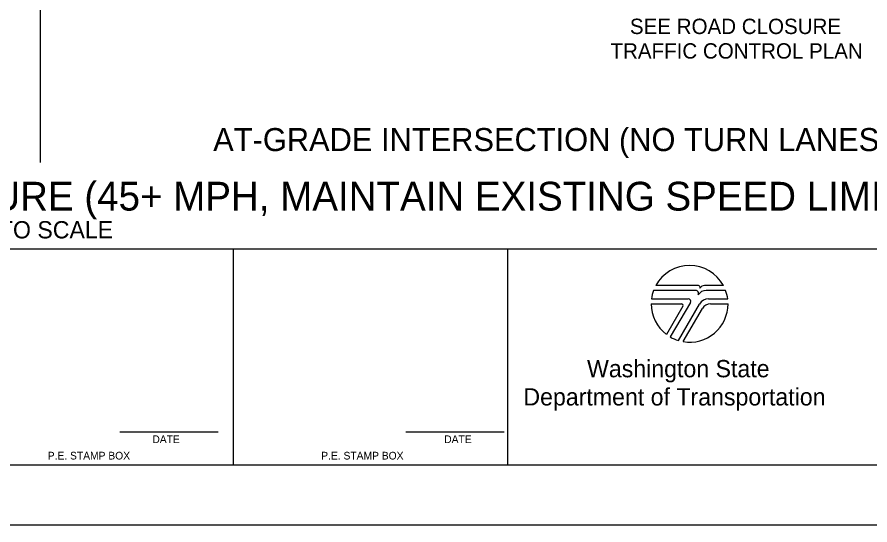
# Model space of a CAD drawing. Extents: x 99958 to 100176, y 99935 to 100011.
# Drawn here: x 100047.755 to 100052.196, y 99969.687 to 99972.334 of the extents above; entities that cross this region are included whole.
import ezdxf

# ---------------------------------------------------------------- set-up
doc = ezdxf.new("R2010")
doc.units = 0
for name, color, linetype in [('SH_DE_DetailHeading1Text', 7, 'Continuous'), ('SH_DE_DetailHeading2Text', 7, 'Continuous'), ('SH_GI_PlotLimits', 7, 'Continuous'), ('SH_GI_SheetBorder', 7, 'Continuous'), ('SH_GI_SheetTextInCells', 7, 'Continuous'), ('SH_GI_WSDOTLogo', 7, 'Continuous'), ('TR_WZ_WorkZoneDetails', 7, 'Continuous'), ('TR_WZ_WorkZoneTextCurrent', 7, 'Continuous')]:
    doc.layers.add(name, color=color, linetype=linetype)

msp = doc.modelspace()

# ---------------------------------------------------------------- linework, layer by layer
at = {"layer": 'SH_GI_PlotLimits'}
msp.add_lwpolyline([(100039.0625, 99969.6875), (100056.0625, 99969.6875), (100056.0625, 99980.6875), (100039.0625, 99980.6875)], close=True, dxfattribs=at)
at = {"layer": 'SH_GI_SheetBorder'}
for p, q in [((100040, 99971.1259), (100055.75, 99971.1259)), ((100048.8828, 99970), (100048.8828, 99971.1259)), ((100050.3089, 99971.1259), (100050.3089, 99970)), ((100048.2903, 99970.1733), (100048.802, 99970.1733)), ((100049.7797, 99970.1733), (100050.2914, 99970.1733)), ((100040, 99970), (100055.75, 99970))]:
    msp.add_line(p, q, dxfattribs=at)
at = {"layer": 'SH_GI_WSDOTLogo'}
for p, q in [((100051.303, 99970.9354), (100051.0815, 99970.9354)), ((100051.433, 99970.9354), (100051.3351, 99970.9354)), ((100051.2894, 99970.9094), (100051.0697, 99970.9094)), ((100051.343, 99970.9094), (100051.3429, 99970.9094)), ((100051.4448, 99970.9094), (100051.343, 99970.9094)), ((100051.059, 99970.8661), (100051.2496, 99970.8661)), ((100051.261, 99970.8464), (100051.1567, 99970.6672)), ((100051.3558, 99970.8661), (100051.4555, 99970.8661)), ((100051.0572, 99970.84), (100051.2148, 99970.84)), ((100051.222, 99970.8277), (100051.1364, 99970.6807)), ((100051.1989, 99970.6487), (100051.3089, 99970.839)), ((100051.2244, 99970.6428), (100051.3242, 99970.8156)), ((100051.3655, 99970.8394), (100051.4572, 99970.8394))]:
    msp.add_line(p, q, dxfattribs=at)
for centre, radius, start, end in [((100051.2572, 99970.84), 0.2, 28.4787, 151.532), ((100051.303, 99970.9263), 0.00903, 329.8742, 90.0033), ((100051.3352, 99970.9066), 0.0287, 90.0072, 148.1676), ((100051.2572, 99970.84), 0.2, 159.696, 172.5057), ((100051.2894, 99970.8946), 0.0148, 327.8418, 89.9985), ((100051.3429, 99970.861), 0.0484, 89.9953, 147.8238), ((100051.2572, 99970.84), 0.2, 7.4943, 20.2941), ((100051.2497, 99970.853), 0.0131, 329.7683, 90), ((100051.3558, 99970.8119), 0.0542, 90, 149.9974), ((100051.2572, 99970.84), 0.2, 179.9986, 232.8433), ((100051.2149, 99970.8318), 0.0082, 329.7436, 90), ((100051.2572, 99970.84), 0.2, 260.5455, 359.8086), ((100051.3654, 99970.7918), 0.0476, 90, 150.0543), ((100051.2572, 99970.84), 0.2, 239.7929, 253.0448)]:
    msp.add_arc(centre, radius, start, end, dxfattribs=at)
at = {"layer": 'TR_WZ_WorkZoneDetails'}
msp.add_line((100047.875, 99979.625), (100047.875, 99971.5759), dxfattribs=at)

# ---------------------------------------------------------------- texts
at = {"layer": 'SH_DE_DetailHeading1Text'}
for s, height, p in [('MULTILANE HIGHWAYS: SINGLE RIGHT LANE CLOSURE (45+ MPH, MAINTAIN EXISTING SPEED LIMIT)', 0.15, (100042.6439, 99971.3259)), ('NOT TO SCALE', 0.09, (100047.3727, 99971.1809))]:
    msp.add_text(s, height=height, rotation=360, dxfattribs=at).set_placement(p)
at = {"layer": 'SH_DE_DetailHeading2Text'}
msp.add_text('AT-GRADE INTERSECTION (NO TURN LANES): PARTIAL CLOSURE', height=0.12, rotation=360, dxfattribs=at).set_placement((100048.7764, 99971.6359))
at = {"layer": 'SH_GI_SheetTextInCells'}
for s, height, p in [('Washington State', 0.090072, (100050.7229, 99970.4571)), ('Department of Transportation', 0.090072, (100050.3916, 99970.3101)), ('DATE', 0.04003, (100048.4597, 99970.1141)), ('DATE', 0.04003, (100049.9794, 99970.1141)), ('P.E. STAMP BOX', 0.040032, (100047.915, 99970.0286)), ('P.E. STAMP BOX', 0.040032, (100049.339, 99970.0286))]:
    msp.add_text(s, height=height, dxfattribs=at).set_placement(p)
at = {"layer": 'TR_WZ_WorkZoneTextCurrent'}
for s, p in [('SEE ROAD CLOSURE', (100050.9462, 99972.2459)), ('TRAFFIC CONTROL PLAN', (100050.8451, 99972.1179))]:
    msp.add_text(s, height=0.08, dxfattribs=at).set_placement(p)

doc.saveas('drawing.dxf')
